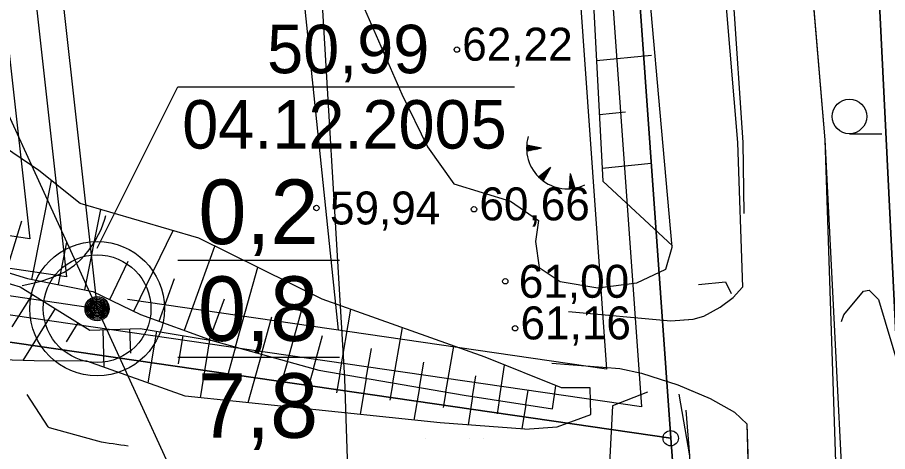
# Model space of a CAD drawing. Extents: x 532503 to 539665, y 6557663 to 6561526.
# Drawn here: x 535500.1 to 535564.7, y 6559500.7 to 6559532.9 of the extents above; entities that cross this region are included whole.
import ezdxf

# ---------------------------------------------------------------- set-up
doc = ezdxf.new("R2010")
doc.units = 0
for name, color, linetype in [('Default', 7, 'Continuous'), ('GEOLPUNKT', 7, 'Continuous'), ('HALJASTUS', 7, 'Continuous'), ('HORISONTAAL-EH2000', 7, 'Continuous'), ('illumineerimisjooned', 7, 'Continuous'), ('Kaitsevöönd', 7, 'Continuous'), ('kataster', 7, 'Continuous'), ('KORGUS-EH2000', 7, 'Continuous'), ('Lamami horisontaal_EH2000', 7, 'Continuous'), ('Lõige', 7, 'Continuous'), ('ME_aktiivne', 7, 'Continuous'), ('PIIRIMLEITUD', 7, 'Continuous'), ('Plokid', 7, 'Continuous'), ('RELJEEF', 7, 'Continuous'), ('TEE', 7, 'Continuous'), ('TM_aktiivne', 7, 'Continuous'), ('Veetase', 7, 'Continuous')]:
    doc.layers.add(name, color=color, linetype=linetype)

# ---------------------------------------------------------------- blocks, each defined once
blk = doc.blocks.new('TQNGER')
at = {"layer": 'RELJEEF'}
for p, q in [((-1.054, 2.309), (-0.855, 2.468)), ((-1.053, 2.374), (-0.919, 2.481)), ((-1.053, 2.245), (-0.79, 2.456)), ((-1.052, 2.183), (-0.726, 2.443)), ((-1.05, 2.44), (-0.984, 2.493)), ((-1.049, 2.121), (-0.661, 2.431)), ((0.067, 2.29), (-1.046, 2.505)), ((0.067, 2.29), (-1.045, 2.072)), ((-1.025, 2.076), (-0.597, 2.419)), ((-0.919, 2.097), (-0.532, 2.406)), ((-0.813, 2.118), (-0.468, 2.394)), ((-0.707, 2.138), (-0.404, 2.381)), ((-0.601, 2.159), (-0.339, 2.369)), ((-0.495, 2.18), (-0.275, 2.356)), ((-0.389, 2.201), (-0.21, 2.344)), ((-0.283, 2.222), (-0.146, 2.331)), ((-0.177, 2.243), (-0.081, 2.319)), ((-0.071, 2.263), (-0.017, 2.306)), ((0.731, 0.85), (-0.158, 0.146)), ((0.731, 0.85), (0.171, -0.136)), ((0.501, 0.446), (0.51, 0.675)), ((0.555, 0.54), (0.561, 0.716)), ((0.608, 0.634), (0.612, 0.756)), ((0.661, 0.728), (0.664, 0.797)), ((-0.111, 0.1), (-0.108, 0.186)), ((-0.063, 0.056), (-0.057, 0.226)), ((-0.014, 0.013), (-0.005, 0.267)), ((0.035, -0.029), (0.046, 0.308)), ((0.083, -0.068), (0.098, 0.349)), ((0.132, -0.106), (0.149, 0.389)), ((0.182, -0.117), (0.201, 0.43)), ((0.235, -0.024), (0.252, 0.471)), ((0.288, 0.07), (0.304, 0.512)), ((0.342, 0.164), (0.355, 0.553)), ((0.395, 0.258), (0.407, 0.593)), ((0.448, 0.352), (0.458, 0.634)), ((2.195, 0.402), (2.11, -0.729)), ((2.37, -0.143), (2.169, 0.055)), ((2.337, -0.04), (2.174, 0.121)), ((2.304, 0.063), (2.179, 0.186)), ((2.271, 0.166), (2.184, 0.252)), ((2.238, 0.268), (2.189, 0.317)), ((2.195, 0.402), (2.541, -0.678)), ((2.242, -0.72), (2.12, -0.6)), ((2.306, -0.713), (2.125, -0.534)), ((2.369, -0.705), (2.13, -0.469)), ((2.431, -0.696), (2.135, -0.403)), ((2.492, -0.686), (2.14, -0.338)), ((2.534, -0.658), (2.145, -0.272)), ((2.501, -0.555), (2.15, -0.207)), ((2.468, -0.452), (2.154, -0.141)), ((2.435, -0.349), (2.159, -0.076)), ((2.403, -0.246), (2.164, -0.01)), ((2.176, -0.725), (2.115, -0.665))]:
    blk.add_line(p, q, dxfattribs=at)
blk.add_arc((1.974, 2.295), 3.027, 163.42341, 295.17451, dxfattribs=at)
blk = doc.blocks.new('POINT_DISPLAY')
at = {"layer": 'Default'}
blk.add_line((0, 0), (0, 0), dxfattribs=at)

msp = doc.modelspace()

# ---------------------------------------------------------------- linework, layer by layer
at = {"layer": 'GEOLPUNKT'}
for p, q in [((535512.03, 6559514.89), (535524.03, 6559514.89)), ((535512.03, 6559507.69), (535524.03, 6559507.69))]:
    msp.add_line(p, q, dxfattribs=at)
for radius in [5, 4, 0.9, 0.801, 0.7, 0.6, 0.5, 0.4, 0.3, 0.2, 0.1]:
    msp.add_circle((535506.03, 6559511.29), radius, dxfattribs=at)
at = {"layer": 'HALJASTUS'}
msp.add_line((535561.896, 6559524.296), (535564.296, 6559524.296), dxfattribs=at)
msp.add_circle((535561.896, 6559525.576), 1.28, dxfattribs=at)
at = {"layer": 'HORISONTAAL-EH2000'}
for points in [[(535550.694, 6559513.098), (535552.701, 6559513.283), (535553.117, 6559512.409)], [(535561.294, 6559510.334), (535561.489, 6559510.843), (535562.933, 6559512.596), (535563.348, 6559512.655), (535564.06, 6559511.984), (535565.614, 6559506.741), (535568.424, 6559497.768), (535571.127, 6559486.575), (535574.783, 6559475.358), (535576.434, 6559469.712), (535577.712, 6559467.171), (535579.09, 6559465.472), (535582.5, 6559462.5)], [(535508.337, 6559501.076), (535508.071, 6559501.113), (535507.785, 6559501.153), (535507.5, 6559501.193), (535507.215, 6559501.234), (535506.93, 6559501.276), (535506.646, 6559501.323), (535506.363, 6559501.377), (535506.083, 6559501.442), (535505.805, 6559501.514), (535502.5, 6559502.434), (535502.452, 6559502.452), (535502.392, 6559502.5), (535500.834, 6559504.914)]]:
    msp.add_lwpolyline(points, dxfattribs=at)
at = {"layer": 'illumineerimisjooned'}
msp.add_lwpolyline([(535537.644, 6559868.04), (535535.932, 6559811.278), (535531.57, 6559735.34), (535531.4, 6559680.476), (535535.969, 6559621.33), (535541.688, 6559571.196), (535546.449, 6559503.997), (535276.396, 6559543.285), (535107.957, 6559502.648), (535182.405, 6559686.245), (535250.294, 6559648.566)], close=True, dxfattribs=at)
msp.add_lwpolyline([(535476.016, 6559817.954), (535471.557, 6559803.013), (535503.755, 6559513.648), (535136.963, 6559567.806)], dxfattribs=at)
at = {"layer": 'Kaitsevöönd'}
for points in [[(535541.19, 6559993.59), (535551.28, 6559983.37), (535558.3, 6559970.15), (535561.98, 6559958.35), (535560.75, 6559943.26), (535556.29, 6559928.14), (535550.37, 6559910.98), (535545, 6559893.64), (535541.59, 6559874.28), (535537.93, 6559811.19), (535533.57, 6559735.28), (535533.4, 6559680.55), (535537.96, 6559621.52), (535543.68, 6559571.38), (535548.62, 6559501.66), (535550.5, 6559476.8), (535550.75, 6559439.7), (535556.1, 6559391), (535571.15, 6559343.15), (535576.2, 6559317.65), (535584.3, 6559293.5), (535601.781, 6559251.849)], [(535621.211, 6559251.849), (535617.22, 6559259.24), (535610.52, 6559273.26), (535601.89, 6559295.4), (535583.19, 6559356.17), (535575.52, 6559386.19), (535571.27, 6559408.75), (535569.54, 6559424.2), (535562.5, 6559567.02), (535557.01, 6559622.27), (535551.95, 6559689.74), (535552.28, 6559738.42), (535557.07, 6559873.72), (535567.56, 6559905.45), (535578.04, 6559935.86), (535579.97, 6559950.74), (535578.04, 6559970.17), (535574.17, 6559980.56), (535567.46, 6559992.02)], [(535509.39, 6559677.39), (535512.73, 6559622.48), (535513, 6559619.8), (535519.75, 6559572.74), (535521.73, 6559550.93), (535524.41, 6559506.11), (535526.6, 6559439.78), (535527.58, 6559418.43)]]:
    msp.add_lwpolyline(points, dxfattribs=at)
at = {"layer": 'kataster'}
for points in [[(535556.1, 6559391), (535550.75, 6559439.7), (535550.5, 6559476.8), (535548.62, 6559501.66), (535543.68, 6559571.38), (535537.96, 6559621.52), (535533.4, 6559680.55), (535533.57, 6559735.28), (535537.93, 6559811.19), (535541.59, 6559874.28), (535545, 6559893.64), (535550.37, 6559910.98), (535556.29, 6559928.14), (535560.75, 6559943.26), (535561.98, 6559958.35), (535558.3, 6559970.15), (535551.28, 6559983.37), (535541.19, 6559993.59)], [(535567.46, 6559992.02), (535574.17, 6559980.56), (535578.04, 6559970.17), (535579.97, 6559950.74), (535578.04, 6559935.86), (535567.56, 6559905.45), (535557.07, 6559873.72), (535552.28, 6559738.42), (535551.95, 6559689.74), (535557.01, 6559622.27), (535562.5, 6559567.02), (535569.54, 6559424.2), (535571.27, 6559408.75), (535575.52, 6559386.19), (535583.19, 6559356.17), (535601.89, 6559295.4), (535610.52, 6559273.26), (535617.22, 6559259.24), (535623.78, 6559247.09), (535634.53, 6559233.16), (535638.75, 6559224.58), (535708.12, 6559142.94), (535828.78, 6558994.55)], [(535569.54, 6559424.2), (535562.5, 6559567.02), (535557.01, 6559622.27), (535551.95, 6559689.74), (535552.28, 6559738.42), (535557.07, 6559873.72), (535567.56, 6559905.45), (535578.04, 6559935.86), (535579.97, 6559950.74), (535578.04, 6559970.17), (535574.17, 6559980.56), (535567.46, 6559992.02)]]:
    msp.add_lwpolyline(points, dxfattribs=at)
for points in [[(535538.05, 6559871.58), (535539.27, 6559872.49), (535541.59, 6559874.28), (535537.93, 6559811.19), (535533.57, 6559735.28), (535533.4, 6559680.55), (535537.96, 6559621.52), (535543.68, 6559571.38), (535548.62, 6559501.66), (535276.49, 6559541.25), (535104.64, 6559499.79), (535181.52, 6559689.04), (535250.3, 6559650.84), (535504.86, 6559846.09)], [(535276.49, 6559541.25), (535548.62, 6559501.66), (535550.5, 6559476.8), (535550.75, 6559439.7), (535556.1, 6559391), (535571.15, 6559343.15), (535576.2, 6559317.65), (535584.3, 6559293.5), (535605.6, 6559242.75), (535617.25, 6559223.1), (535609.75, 6559220.15), (535573.85, 6559205.3), (535547.45, 6559197.5), (535476, 6559183.4), (535417.7, 6559171.6), (535375.95, 6559160.8), (535349.75, 6559155.9), (535338.01, 6559156.08), (535318.85, 6559280.76)]]:
    msp.add_lwpolyline(points, close=True, dxfattribs=at)
at = {"layer": 'KORGUS-EH2000'}
for centre in [(535532.742, 6559530.549), (535532.742, 6559530.549), (535522.314, 6559518.774), (535534.015, 6559518.678), (535536.339, 6559513.325), (535537.067, 6559509.831)]:
    msp.add_circle(centre, 0.2, dxfattribs=at)
at = {"layer": 'Lamami horisontaal_EH2000'}
msp.add_lwpolyline([(535500.476, 6559513.022), (535501.25, 6559513.176), (535501.945, 6559513.355), (535502.025, 6559513.379), (535502.8, 6559513.649), (535503.574, 6559514.01), (535503.769, 6559514.121), (535504.349, 6559514.519), (535504.774, 6559514.887), (535505.123, 6559515.256), (535505.447, 6559515.653), (535505.898, 6559516.346), (535505.942, 6559516.42), (535506.319, 6559517.186), (535506.602, 6559517.952), (535506.672, 6559518.208)], dxfattribs=at)
at = {"layer": 'Lõige'}
msp.add_lwpolyline([(535150.705, 6560087.504), (535159.93, 6560069.75), (535218.82, 6559968.7), (535305.655, 6559887.851), (535461.67, 6559608.38), (535506.03, 6559511.29), (535514.367, 6559493.043)], dxfattribs=at)
at = {"layer": 'ME_aktiivne'}
msp.add_lwpolyline([(535181.4, 6559689.09), (535250.12, 6559650.95), (535250.5, 6559651.24), (535480.86, 6559827.19), (535473.59, 6559802.83), (535506.03, 6559511.29), (535131.71, 6559566.56)], close=True, dxfattribs=at)
at = {"layer": 'PIIRIMLEITUD'}
for centre in [(535506.03, 6559511.295), (535548.62, 6559501.66)]:
    msp.add_circle(centre, 0.57, dxfattribs=at)
at = {"layer": 'Plokid'}
for points in [[(535482.008, 6559822.526), (535535.093, 6559863.071), (535533.534, 6559811.383), (535529.17, 6559735.413), (535528.999, 6559680.387), (535533.579, 6559621.101), (535539.298, 6559570.975), (535543.845, 6559506.801), (535508.284, 6559511.974)], [(535523.961, 6559509.694), (535506.152, 6559681.26), (535513.47, 6559812.18), (535513.065, 6559846.247)], [(535471.605, 6559811.564), (535469.118, 6559803.232), (535501.026, 6559516.477), (535140.335, 6559569.734)]]:
    msp.add_lwpolyline(points, dxfattribs=at)
at = {"layer": 'RELJEEF'}
for p, q in [((535543.109, 6559529.726), (535547.195, 6559530.145)), ((535543.324, 6559525.727), (535545.261, 6559525.925)), ((535543.539, 6559521.728), (535547.166, 6559522.1)), ((535501.194, 6559513.47), (535502.642, 6559520.807)), ((535543.59, 6559520.78), (535548.749, 6559515.972)), ((535505.118, 6559512.695), (535506.294, 6559518.654)), ((535499.273, 6559514.022), (535500.441, 6559517.824)), ((535508.768, 6559511.099), (535511.668, 6559517.091)), ((535503.156, 6559513.082), (535503.779, 6559516.238)), ((535512.506, 6559509.683), (535514.779, 6559515.941)), ((535506.967, 6559511.971), (535508.344, 6559514.814)), ((535516.308, 6559508.448), (535517.961, 6559514.368)), ((535510.626, 6559510.366), (535511.78, 6559513.544)), ((535501.212, 6559512.356), (535499.701, 6559509.933)), ((535520.16, 6559507.372), (535521.61, 6559512.564)), ((535514.386, 6559509), (535515.484, 6559512.025)), ((535502.909, 6559511.298), (535500.506, 6559507.443)), ((535524.048, 6559506.454), (535524.872, 6559511.244)), ((535518.234, 6559507.91), (535519.01, 6559510.688)), ((535504.606, 6559510.24), (535503.723, 6559508.823)), ((535508.445, 6559509.78), (535508.504, 6559507.995)), ((535527.99, 6559505.776), (535528.696, 6559509.879)), ((535506.446, 6559509.714), (535506.538, 6559506.929)), ((535510.429, 6559509.61), (535509.801, 6559505.771)), ((535512.403, 6559509.287), (535512.059, 6559507.189)), ((535522.086, 6559506.834), (535522.773, 6559509.291)), ((535514.376, 6559508.964), (535513.674, 6559504.674)), ((535516.308, 6559508.448), (535515.758, 6559506.48)), ((535531.932, 6559505.098), (535532.52, 6559508.514)), ((535518.234, 6559507.91), (535517.226, 6559504.3)), ((535526.019, 6559506.115), (535526.402, 6559508.338)), ((535520.16, 6559507.372), (535519.702, 6559505.73)), ((535529.961, 6559505.437), (535530.285, 6559507.317)), ((535522.086, 6559506.834), (535521.26, 6559503.875)), ((535535.882, 6559504.463), (535536.29, 6559507.101)), ((535524.048, 6559506.454), (535523.806, 6559505.043)), ((535526.019, 6559506.115), (535525.556, 6559503.422)), ((535533.905, 6559504.769), (535534.144, 6559506.31)), ((535527.99, 6559505.776), (535527.77, 6559504.494)), ((535529.961, 6559505.437), (535529.543, 6559503.002)), ((535537.858, 6559504.157), (535538.027, 6559505.245)), ((535539.834, 6559503.851), (535540.1, 6559505.564)), ((535531.932, 6559505.098), (535531.734, 6559503.945)), ((535533.905, 6559504.769), (535533.576, 6559502.644)), ((535535.882, 6559504.463), (535535.729, 6559503.481)), ((535537.858, 6559504.157), (535537.579, 6559502.353))]:
    msp.add_line(p, q, dxfattribs=at)
for points in [[(535537.51, 6559869), (535534.04, 6559831.66), (535534.63, 6559812.37), (535531.17, 6559767.25), (535531.42, 6559758.36), (535529.48, 6559721.24), (535529.19, 6559705.43), (535529.72, 6559680.81), (535531.12, 6559641.78), (535534.59, 6559607), (535538.88, 6559571.74), (535542.68, 6559537.7), (535543.59, 6559520.78)], [(535537.51, 6559869), (535534.04, 6559831.66), (535534.63, 6559812.37), (535531.17, 6559767.25), (535531.42, 6559758.36), (535529.48, 6559721.24), (535529.19, 6559705.43), (535529.72, 6559680.81), (535531.12, 6559641.78), (535534.59, 6559607), (535538.88, 6559571.74), (535542.68, 6559537.7), (535543.59, 6559520.78)], [(535548.253, 6559514.236), (535548.73, 6559515.87), (535547.85, 6559525.88), (535546.5, 6559540.97), (535544.8, 6559556.06), (535543.68, 6559566.71), (535541.34, 6559576.65), (535540.8, 6559588.3), (535539.32, 6559601), (535537.92, 6559618.68), (535535.36, 6559633.87), (535535.01, 6559646.34), (535532.92, 6559672.76), (535532.07, 6559689.26), (535532.02, 6559709.19), (535532.25, 6559721.73), (535533.52, 6559740.97), (535534.43, 6559756.77), (535535.26, 6559777.27), (535536.81, 6559795.61), (535536.988, 6559818.418)], [(535548.253, 6559514.236), (535548.73, 6559515.87), (535547.85, 6559525.88), (535546.5, 6559540.97), (535544.8, 6559556.06), (535543.68, 6559566.71), (535541.34, 6559576.65), (535540.8, 6559588.3), (535539.32, 6559601), (535537.92, 6559618.68), (535535.36, 6559633.87), (535535.01, 6559646.34), (535532.92, 6559672.76), (535532.07, 6559689.26), (535532.02, 6559709.19), (535532.25, 6559721.73), (535533.52, 6559740.97), (535534.43, 6559756.77), (535535.26, 6559777.27), (535536.81, 6559795.61), (535536.988, 6559818.418)], [(535506.826, 6559578.867), (535508.118, 6559573.943), (535510.886, 6559566.705), (535514.654, 6559555.186), (535517.059, 6559551.364), (535521.038, 6559545.358), (535525.264, 6559541.38), (535525.016, 6559537.928), (535525.526, 6559534.404), (535528.66, 6559527.245), (535530.566, 6559523.311), (535532.508, 6559520.559), (535536.714, 6559519.27), (535538.816, 6559517.84), (535538.572, 6559516.282), (535538.859, 6559514.342), (535540.404, 6559513.305), (535543.222, 6559512.848), (535546.102, 6559513.21), (535548.253, 6559514.236)], [(535506.826, 6559578.867), (535508.118, 6559573.943), (535510.886, 6559566.705), (535514.654, 6559555.186), (535517.059, 6559551.364), (535521.038, 6559545.358), (535525.264, 6559541.38), (535525.016, 6559537.928), (535525.526, 6559534.404), (535528.66, 6559527.245), (535530.566, 6559523.311), (535532.508, 6559520.559), (535536.714, 6559519.27), (535538.816, 6559517.84), (535538.572, 6559516.282), (535538.859, 6559514.342), (535540.404, 6559513.305), (535543.222, 6559512.848), (535546.102, 6559513.21), (535548.253, 6559514.236)], [(535506.826, 6559578.867), (535508.118, 6559573.943), (535510.886, 6559566.705), (535514.654, 6559555.186), (535517.059, 6559551.364), (535521.038, 6559545.358), (535525.264, 6559541.38), (535525.016, 6559537.928), (535525.526, 6559534.404), (535528.66, 6559527.245), (535530.566, 6559523.311), (535532.508, 6559520.559), (535536.714, 6559519.27), (535538.816, 6559517.84), (535538.572, 6559516.282), (535538.859, 6559514.342), (535540.404, 6559513.305), (535543.222, 6559512.848), (535546.102, 6559513.21), (535548.253, 6559514.236)], [(535374.645, 6559531.517), (535379.751, 6559531.046), (535386.596, 6559528.882), (535395.248, 6559527.413), (535404.407, 6559526.868), (535410.5, 6559527), (535414.866, 6559526.668), (535423.744, 6559525.025), (535433.967, 6559524.757), (535442.414, 6559523.777), (535453.728, 6559522.368), (535460.606, 6559520.365), (535472.647, 6559519.436), (535479.902, 6559518.761), (535491.744, 6559516.29), (535494.936, 6559514.509), (535500.324, 6559512.91), (535505.499, 6559509.683), (535509.231, 6559509.806), (535514.574, 6559508.932), (535522.49, 6559506.722), (535533.276, 6559504.867), (535539.834, 6559503.851)], [(535374.645, 6559531.517), (535379.751, 6559531.046), (535386.596, 6559528.882), (535395.248, 6559527.413), (535404.407, 6559526.868), (535410.5, 6559527), (535414.866, 6559526.668), (535423.744, 6559525.025), (535433.967, 6559524.757), (535442.414, 6559523.777), (535453.728, 6559522.368), (535460.606, 6559520.365), (535472.647, 6559519.436), (535479.902, 6559518.761), (535491.744, 6559516.29), (535494.936, 6559514.509), (535500.324, 6559512.91), (535505.499, 6559509.683), (535509.231, 6559509.806), (535514.574, 6559508.932), (535522.49, 6559506.722), (535533.276, 6559504.867), (535539.834, 6559503.851)], [(535537.792, 6559502.337), (535540.19, 6559502.516), (535542.7, 6559503.43), (535542.649, 6559505.395), (535540.506, 6559505.4), (535534.849, 6559507.683), (535522.747, 6559512.003), (535513.573, 6559516.537), (535504.773, 6559519.096), (535501.699, 6559521.564), (535495.96, 6559525.442), (535491.11, 6559526.838), (535472.32, 6559530.198), (535467.723, 6559528.208), (535444.51, 6559529.6)], [(535537.792, 6559502.337), (535540.19, 6559502.516), (535542.7, 6559503.43), (535542.649, 6559505.395), (535540.506, 6559505.4), (535534.849, 6559507.683), (535522.747, 6559512.003), (535513.573, 6559516.537), (535504.773, 6559519.096), (535501.699, 6559521.564), (535495.96, 6559525.442), (535491.11, 6559526.838), (535474.406, 6559530.213), (535472.32, 6559530.198), (535467.723, 6559528.208)], [(535537.792, 6559502.337), (535531.511, 6559502.794), (535512.556, 6559504.792), (535505.257, 6559507.384), (535501.366, 6559507.418), (535492.353, 6559507.68), (535482.281, 6559509.488), (535470.679, 6559511.366), (535453.05, 6559514.241), (535440.336, 6559516.333), (535419.279, 6559520.588), (535409.082, 6559523.167), (535390.613, 6559524.675), (535375.928, 6559527.87), (535369.333, 6559527.721), (535359.717, 6559529.37)], [(535537.792, 6559502.337), (535531.511, 6559502.794), (535512.556, 6559504.792), (535505.257, 6559507.384), (535501.366, 6559507.418), (535492.353, 6559507.68), (535482.281, 6559509.488), (535470.679, 6559511.366), (535453.05, 6559514.241), (535440.336, 6559516.333), (535419.279, 6559520.588), (535409.082, 6559523.167), (535390.613, 6559524.675), (535375.928, 6559527.87), (535369.333, 6559527.721), (535359.717, 6559529.37)], [(535491.744, 6559516.29), (535494.939, 6559515.354), (535500.851, 6559513.538), (535505.714, 6559512.578), (535509.249, 6559510.866), (535514.574, 6559508.932)], [(535491.744, 6559516.29), (535494.939, 6559515.354), (535500.851, 6559513.538), (535505.714, 6559512.578), (535509.249, 6559510.866), (535514.574, 6559508.932)], [(535546.909, 6559505.094), (535544.294, 6559504.064), (535543.926, 6559496.898), (535544.955, 6559494.041), (535539.856, 6559491.87), (535531.837, 6559494.341), (535520.025, 6559496.17), (535519.763, 6559494.292), (535523.035, 6559487.454), (535526.876, 6559488.642), (535530.261, 6559487.703), (535532.416, 6559484.84), (535541.347, 6559484.495), (535543.181, 6559488.085), (535547.108, 6559489.33), (535550.056, 6559493.107), (535550.036, 6559500.344), (535549.25, 6559504.943)], [(535546.909, 6559505.094), (535544.294, 6559504.064), (535543.926, 6559496.898), (535544.955, 6559494.041), (535539.856, 6559491.87), (535531.837, 6559494.341), (535520.025, 6559496.17), (535519.763, 6559494.292), (535523.035, 6559487.454), (535526.876, 6559488.642), (535530.261, 6559487.703), (535532.416, 6559484.84), (535541.347, 6559484.495), (535543.181, 6559488.085), (535547.108, 6559489.33), (535550.056, 6559493.107), (535550.036, 6559500.344), (535549.774, 6559503.745)]]:
    msp.add_lwpolyline(points, dxfattribs=at)
at = {"layer": 'TEE'}
msp.add_line((535555.071, 6559479.694), (535554.29, 6559502.7), dxfattribs=at)
for points in [[(535530.431, 6559927.707), (535535.449, 6559913.422), (535541.259, 6559891.4), (535545, 6559870), (535544.89, 6559861.89), (535543.45, 6559794.61), (535539.54, 6559726.3), (535539.53, 6559691.31), (535553.58, 6559523.63), (535553.95, 6559512.9)], [(535561.484, 6559481.936), (535560.08, 6559523.85), (535545.98, 6559691.32), (535545.75, 6559725.26), (535549.45, 6559796.06), (535550.98, 6559862.01), (535550.216, 6559873.004), (535546.611, 6559895.493), (535540.215, 6559919.088), (535537.278, 6559927.073)], [(535561.484, 6559481.936), (535560.08, 6559523.85), (535545.98, 6559691.32), (535545.75, 6559725.26), (535549.45, 6559796.06), (535550.98, 6559862.01), (535550.216, 6559873.004), (535546.611, 6559895.493), (535540.215, 6559919.088)], [(535561.484, 6559481.936), (535560.08, 6559523.85), (535545.98, 6559691.32), (535545.75, 6559725.26), (535549.45, 6559796.06), (535550.98, 6559862.01), (535550.216, 6559873.004), (535546.611, 6559895.493), (535540.215, 6559919.088)], [(535562.207, 6559482.118), (535560.08, 6559523.85), (535556.795, 6559562.662), (535553.451, 6559592.388), (535550.288, 6559624.778), (535548.348, 6559647.097), (535546.727, 6559672.322), (535545.98, 6559691.32), (535545.75, 6559725.26), (535549.45, 6559796.06), (535550.583, 6559822.597), (535550.967, 6559838.25), (535551.057, 6559849.547), (535550.98, 6559862.01), (535550.216, 6559873.004), (535549.907, 6559875.435), (535546.611, 6559895.493), (535540.215, 6559919.088)], [(535535.449, 6559913.422), (535541.259, 6559891.4), (535545, 6559870), (535544.89, 6559861.89), (535543.45, 6559794.61), (535539.54, 6559726.3), (535539.53, 6559691.31), (535553.58, 6559523.63), (535553.95, 6559512.9)], [(535535.449, 6559913.422), (535541.259, 6559891.4), (535545, 6559870), (535544.89, 6559861.89), (535543.45, 6559794.61), (535539.54, 6559726.3), (535539.53, 6559691.31), (535553.58, 6559523.63), (535553.95, 6559512.9)], [(535535.449, 6559913.422), (535541.259, 6559891.4), (535544.269, 6559870.434), (535544.89, 6559861.89), (535545.027, 6559837.313), (535544.61, 6559821.013), (535543.45, 6559794.61), (535539.54, 6559726.3), (535539.53, 6559691.31), (535540.783, 6559667.94), (535544.291, 6559623.067), (535551.084, 6559561.412), (535553.27, 6559534.311), (535553.987, 6559523.637), (535554.047, 6559518.355)], [(535541.032, 6559511.092), (535548.62, 6559510.38), (535550.28, 6559510.52), (535551.08, 6559510.74), (535552.3, 6559511.41), (535553.27, 6559512.12), (535553.95, 6559512.9)], [(535541.032, 6559511.092), (535548.62, 6559510.38), (535550.28, 6559510.52), (535551.08, 6559510.74), (535552.3, 6559511.41), (535553.27, 6559512.12), (535553.95, 6559512.9)], [(535549.606, 6559510.463), (535550.28, 6559510.52), (535551.08, 6559510.74), (535552.3, 6559511.41), (535553.27, 6559512.12), (535553.95, 6559512.9)], [(535539.802, 6559507.246), (535544.85, 6559506.84), (535546.46, 6559506.49), (535549.15, 6559505.62), (535551.56, 6559504.61), (535553.37, 6559503.59), (535554.29, 6559502.7)], [(535539.802, 6559507.246), (535544.85, 6559506.84), (535546.46, 6559506.49), (535549.15, 6559505.62), (535551.56, 6559504.61), (535553.37, 6559503.59), (535554.29, 6559502.7)], [(535550.135, 6559505.207), (535551.56, 6559504.61), (535553.37, 6559503.59), (535554.29, 6559502.7)], [(535555.071, 6559479.694), (535554.29, 6559502.7)], [(535555.071, 6559479.694), (535554.29, 6559502.7)]]:
    msp.add_lwpolyline(points, dxfattribs=at)
at = {"layer": 'TM_aktiivne'}
msp.add_lwpolyline([(535539.77, 6559872.18), (535537.93, 6559811.19), (535533.57, 6559735.28), (535533.4, 6559680.55), (535537.96, 6559621.52), (535543.68, 6559571.38), (535548.62, 6559501.66), (535276.49, 6559541.25), (535104.64, 6559499.79), (535181.4, 6559689.09), (535250.12, 6559650.95)], close=True, dxfattribs=at)
at = {"layer": 'Veetase'}
for p, q in [((535506.03, 6559515.79), (535512.03, 6559527.79)), ((535512.03, 6559527.79), (535537.03, 6559527.79))]:
    msp.add_line(p, q, dxfattribs=at)

# ---------------------------------------------------------------- block references
at = {"layer": 'RELJEEF'}
for name, p in [('TQNGER', (535538.972, 6559520.929)), ('TQNGER', (535538.972, 6559520.929)), ('POINT_DISPLAY', (535539.515, 6559504.394)), ('POINT_DISPLAY', (535542.833, 6559504.394)), ('POINT_DISPLAY', (535543.811, 6559504.394)), ('POINT_DISPLAY', (535530.398, 6559501.637)), ('POINT_DISPLAY', (535530.398, 6559501.637)), ('POINT_DISPLAY', (535533.716, 6559501.637)), ('POINT_DISPLAY', (535533.716, 6559501.637)), ('POINT_DISPLAY', (535534.695, 6559501.637)), ('POINT_DISPLAY', (535534.695, 6559501.637))]:
    msp.add_blockref(name, p, dxfattribs=at)

# ---------------------------------------------------------------- texts
at = {"layer": 'GEOLPUNKT'}
for s, p in [('0,2', (535513.548, 6559516.09)), ('0,8', (535513.519, 6559508.89)), ('7,8', (535513.519, 6559501.69))]:
    msp.add_text(s, height=4.8, dxfattribs=at).set_placement(p)
at = {"layer": 'KORGUS-EH2000'}
for s, p in [('62,22 ', (535533.142, 6559529.724)), ('60,66 ', (535534.415, 6559517.853)), ('59,94 ', (535523.314, 6559517.549)), ('61,00 ', (535537.339, 6559512.1)), ('61,16 ', (535537.467, 6559509.006))]:
    msp.add_text(s, height=2.45, dxfattribs=at).set_placement(p)
at = {"layer": 'Veetase'}
for s, p in [('50,99', (535518.651, 6559528.79)), ('04.12.2005', (535512.349, 6559523.19))]:
    msp.add_text(s, height=3.6, dxfattribs=at).set_placement(p)

doc.saveas('drawing.dxf')
